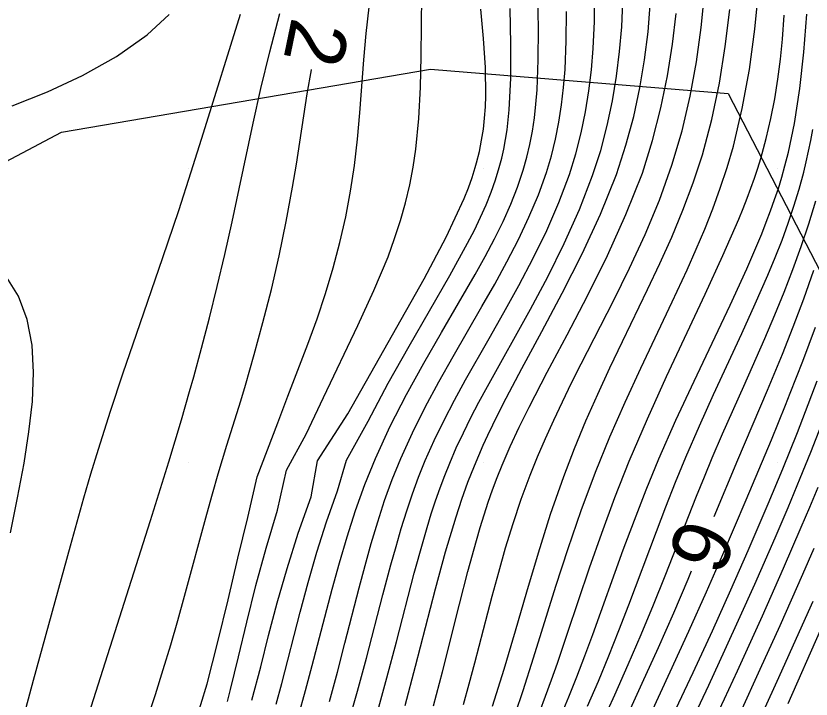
# Model space of a CAD drawing. Extents: x 2602990 to 2605851, y 618069 to 619180.
# Drawn here: x 2603504.11 to 2603531.16, y 618651.96 to 618675.19 of the extents above; entities that cross this region are included whole.
import ezdxf

# ---------------------------------------------------------------- set-up
doc = ezdxf.new("R2010")
doc.units = 0
for name, color, linetype in [('DTM Contours Major', 7, 'Continuous'), ('DTM Contours Minor', 7, 'Continuous'), ('DTM Contours Minor Text', 7, 'Continuous'), ('Exist DTM Crownline', 7, 'Continuous'), ('Exist DTM QL2 LIDAR Elevation Point', 7, 'Continuous'), ('Exist Roads EOP', 7, 'Continuous'), ('PH Exist DTM Obscure Area', 7, 'Continuous')]:
    doc.layers.add(name, color=color, linetype=linetype)

msp = doc.modelspace()

# ---------------------------------------------------------------- linework, layer by layer
at = {"layer": 'DTM Contours Major'}
for points in [[(2603517.351, 618651.745), (2603517.708, 618653.075), (2603518.387, 618655.707), (2603518.728, 618656.965), (2603519.083, 618658.154), (2603519.281, 618658.752), (2603519.488, 618659.33), (2603519.709, 618659.895), (2603519.855, 618660.242), (2603520.007, 618660.588), (2603520.166, 618660.935), (2603520.332, 618661.285), (2603520.689, 618661.998), (2603521.319, 618663.194), (2603522, 618664.453), (2603522.696, 618665.758), (2603523.374, 618667.095), (2603523.999, 618668.447), (2603524.537, 618669.798), (2603524.863, 618670.79), (2603525.128, 618671.772), (2603525.337, 618672.742), (2603525.497, 618673.699), (2603525.613, 618674.643), (2603525.69, 618675.571)], [(2603506.668, 618651.699), (2603508.688, 618658.03), (2603509.311, 618660.03), (2603509.741, 618661.454), (2603510.02, 618662.417), (2603510.16, 618662.912), (2603510.426, 618663.896), (2603510.693, 618664.924), (2603510.957, 618665.988), (2603511.216, 618667.079), (2603511.468, 618668.188), (2603511.711, 618669.305), (2603512.18, 618671.545), (2603512.441, 618672.716), (2603512.745, 618673.967), (2603513.089, 618675.272)], [(2603525.704, 618651.461), (2603526.37, 618652.881), (2603527.005, 618654.267), (2603527.604, 618655.603), (2603528.161, 618656.873), (2603528.956, 618658.728), (2603529.81, 618660.769), (2603530.29, 618661.948), (2603530.452, 618662.357), (2603530.877, 618663.452), (2603531.305, 618664.605)]]:
    msp.add_lwpolyline(points, dxfattribs=at)
at = {"layer": 'DTM Contours Minor'}
for points in [[(2603521.102, 618651.479), (2603521.364, 618652.247), (2603521.723, 618653.362), (2603522.482, 618655.795), (2603522.896, 618657.076), (2603523.342, 618658.374), (2603523.826, 618659.672), (2603524.318, 618660.871), (2603524.837, 618662.052), (2603525.372, 618663.213), (2603526.435, 618665.468), (2603526.939, 618666.56), (2603527.248, 618667.254), (2603527.54, 618667.942), (2603527.814, 618668.631), (2603528.069, 618669.327), (2603528.303, 618670.034), (2603528.514, 618670.759), (2603528.818, 618672.036), (2603529.06, 618673.366), (2603529.246, 618674.735), (2603529.384, 618676.128)], [(2603511.305, 618651.874), (2603511.409, 618652.28), (2603511.682, 618653.392), (2603511.967, 618654.577), (2603512.275, 618655.816), (2603512.62, 618657.092), (2603513.016, 618658.386), (2603513.322, 618659.738), (2603513.986, 618660.967), (2603514.572, 618662.219), (2603515.746, 618664.666), (2603516.29, 618665.847), (2603516.769, 618666.998), (2603516.994, 618667.617), (2603517.192, 618668.228), (2603517.362, 618668.835), (2603517.506, 618669.442), (2603517.624, 618670.05), (2603517.717, 618670.663), (2603517.821, 618671.706), (2603517.874, 618672.761), (2603517.897, 618673.817), (2603517.907, 618674.863), (2603517.925, 618675.889)], [(2603513.72, 618651.39), (2603513.963, 618652.248), (2603514.194, 618653.103), (2603514.874, 618655.698), (2603515.118, 618656.59), (2603515.38, 618657.48), (2603515.666, 618658.369), (2603515.984, 618659.256), (2603516.341, 618660.141), (2603516.845, 618661.233), (2603517.4, 618662.315), (2603517.986, 618663.379), (2603518.583, 618664.418), (2603519.171, 618665.425), (2603519.728, 618666.393), (2603520.071, 618667.01), (2603520.39, 618667.611), (2603520.682, 618668.201), (2603520.944, 618668.784), (2603521.174, 618669.365), (2603521.37, 618669.946), (2603521.492, 618670.381), (2603521.595, 618670.821), (2603521.68, 618671.268), (2603521.748, 618671.725), (2603521.801, 618672.193), (2603521.839, 618672.674), (2603521.88, 618673.691), (2603521.882, 618674.757), (2603521.861, 618675.86)], [(2603515.398, 618651.087), (2603515.727, 618652.229), (2603516.033, 618653.352), (2603516.596, 618655.507), (2603516.866, 618656.522), (2603517.041, 618657.151), (2603517.22, 618657.761), (2603517.406, 618658.355), (2603517.601, 618658.935), (2603517.81, 618659.505), (2603518.036, 618660.066), (2603518.343, 618660.755), (2603518.676, 618661.439), (2603519.033, 618662.123), (2603519.409, 618662.811), (2603520.204, 618664.214), (2603520.712, 618665.108), (2603521.219, 618666.022), (2603521.709, 618666.952), (2603522.169, 618667.894), (2603522.584, 618668.844), (2603522.941, 618669.797), (2603523.16, 618670.504), (2603523.342, 618671.212), (2603523.489, 618671.923), (2603523.604, 618672.637), (2603523.69, 618673.356), (2603523.75, 618674.082), (2603523.792, 618675.004), (2603523.806, 618675.934)], [(2603516.384, 618651.434), (2603516.731, 618652.676), (2603517.056, 618653.902), (2603517.664, 618656.237), (2603517.96, 618657.314), (2603518.099, 618657.791), (2603518.241, 618658.252), (2603518.387, 618658.7), (2603518.539, 618659.136), (2603518.699, 618659.563), (2603518.867, 618659.984), (2603519.091, 618660.499), (2603519.332, 618661.012), (2603519.589, 618661.528), (2603519.861, 618662.05), (2603520.149, 618662.583), (2603521.611, 618665.213), (2603522.201, 618666.318), (2603522.766, 618667.452), (2603523.284, 618668.602), (2603523.729, 618669.757), (2603524.002, 618670.609), (2603524.226, 618671.458), (2603524.405, 618672.302), (2603524.544, 618673.143), (2603524.646, 618673.98), (2603524.716, 618674.813), (2603524.758, 618675.672)], [(2603519.337, 618651.769), (2603519.534, 618652.479), (2603519.724, 618653.193), (2603520.309, 618655.454), (2603520.533, 618656.278), (2603520.77, 618657.105), (2603521.026, 618657.932), (2603521.303, 618658.757), (2603521.605, 618659.577), (2603521.855, 618660.198), (2603522.122, 618660.819), (2603522.404, 618661.441), (2603522.702, 618662.07), (2603523.015, 618662.708), (2603523.342, 618663.359), (2603524.434, 618665.495), (2603524.983, 618666.614), (2603525.511, 618667.759), (2603525.998, 618668.928), (2603526.424, 618670.117), (2603526.768, 618671.285), (2603527.043, 618672.46), (2603527.258, 618673.631), (2603527.418, 618674.791), (2603527.532, 618675.931)], [(2603510.193, 618651.073), (2603510.613, 618652.481), (2603510.985, 618653.907), (2603511.327, 618655.336), (2603511.661, 618656.75), (2603512.007, 618658.133), (2603512.316, 618659.519), (2603513.025, 618661.356), (2603513.365, 618662.261), (2603514.039, 618664.023), (2603514.354, 618664.892), (2603514.641, 618665.755), (2603514.901, 618666.619), (2603515.131, 618667.485), (2603515.33, 618668.354), (2603515.497, 618669.226), (2603515.632, 618670.103), (2603515.735, 618670.997), (2603515.814, 618671.894), (2603515.949, 618673.694), (2603516.028, 618674.594), (2603516.13, 618675.491)], [(2603512.143, 618651.92), (2603512.439, 618653.057), (2603512.709, 618654.118), (2603513.003, 618655.235), (2603513.335, 618656.4), (2603513.718, 618657.603), (2603514.152, 618658.834), (2603514.373, 618660.064), (2603515.405, 618661.659), (2603517.998, 618666.252), (2603518.75, 618667.665), (2603519.36, 618668.981), (2603519.502, 618669.341), (2603519.628, 618669.691), (2603519.735, 618670.03), (2603519.782, 618670.197), (2603519.878, 618670.582), (2603519.954, 618670.962), (2603520.012, 618671.339), (2603520.054, 618671.716), (2603520.08, 618672.094), (2603520.093, 618672.476), (2603520.08, 618673.438), (2603520.017, 618674.422), (2603519.927, 618675.416)], [(2603512.967, 618651.784), (2603513.157, 618652.486), (2603513.782, 618654.911), (2603514.051, 618655.921), (2603514.345, 618656.949), (2603514.675, 618657.99), (2603515.05, 618659.04), (2603515.36, 618660.083), (2603516.096, 618661.403), (2603516.777, 618662.697), (2603517.49, 618663.963), (2603518.875, 618666.357), (2603519.478, 618667.456), (2603519.708, 618667.905), (2603519.918, 618668.342), (2603520.108, 618668.769), (2603520.278, 618669.191), (2603520.427, 618669.611), (2603520.555, 618670.032), (2603520.637, 618670.346), (2603520.708, 618670.663), (2603520.768, 618670.986), (2603520.819, 618671.314), (2603520.86, 618671.65), (2603520.893, 618671.995), (2603520.946, 618673.077), (2603520.949, 618674.231), (2603520.924, 618675.443)], [(2603520.322, 618651.715), (2603520.718, 618652.977), (2603521.104, 618654.278), (2603521.489, 618655.6), (2603521.884, 618656.928), (2603522.3, 618658.244), (2603522.747, 618659.53), (2603523.114, 618660.484), (2603523.5, 618661.415), (2603523.903, 618662.327), (2603524.317, 618663.225), (2603524.74, 618664.113), (2603525.594, 618665.881), (2603526.015, 618666.77), (2603526.42, 618667.668), (2603526.801, 618668.579), (2603527.151, 618669.508), (2603527.462, 618670.46), (2603527.783, 618671.663), (2603528.04, 618672.897), (2603528.241, 618674.148), (2603528.391, 618675.404)], [(2603503.983, 618672.129), (2603505.183, 618672.603), (2603506.384, 618673.159), (2603507.534, 618673.805), (2603508.578, 618674.549), (2603509.327, 618675.237)], [(2603504.172, 618650.567), (2603504.714, 618652.596), (2603505.966, 618657.175), (2603506.423, 618658.799), (2603506.664, 618659.621), (2603506.917, 618660.455), (2603507.328, 618661.743), (2603507.763, 618663.053), (2603508.212, 618664.37), (2603509.11, 618666.977), (2603509.65, 618668.57), (2603510.079, 618669.884), (2603510.499, 618671.21), (2603511.748, 618675.253)], [(2603514.777, 618651.877), (2603515.051, 618652.877), (2603515.306, 618653.856), (2603515.791, 618655.745), (2603515.992, 618656.505), (2603516.199, 618657.25), (2603516.419, 618657.985), (2603516.655, 618658.709), (2603516.914, 618659.426), (2603517.2, 618660.137), (2603517.597, 618661.013), (2603518.033, 618661.884), (2603518.498, 618662.749), (2603518.982, 618663.607), (2603519.963, 618665.304), (2603520.398, 618666.069), (2603520.814, 618666.829), (2603521.205, 618667.587), (2603521.564, 618668.344), (2603521.884, 618669.102), (2603522.156, 618669.863), (2603522.325, 618670.429), (2603522.466, 618671), (2603522.581, 618671.577), (2603522.672, 618672.163), (2603522.741, 618672.759), (2603522.79, 618673.367), (2603522.831, 618674.34), (2603522.84, 618675.339)], [(2603518.312, 618651.725), (2603518.624, 618652.886), (2603519.204, 618655.187), (2603519.487, 618656.293), (2603519.774, 618657.346), (2603519.905, 618657.792), (2603520.04, 618658.228), (2603520.181, 618658.655), (2603520.328, 618659.076), (2603520.485, 618659.494), (2603520.651, 618659.911), (2603520.785, 618660.23), (2603520.927, 618660.551), (2603521.232, 618661.207), (2603521.569, 618661.889), (2603522.187, 618663.076), (2603522.86, 618664.342), (2603523.553, 618665.669), (2603524.232, 618667.039), (2603524.862, 618668.435), (2603525.42, 618669.84), (2603525.765, 618670.954), (2603526.053, 618672.059), (2603526.279, 618673.15), (2603526.45, 618674.223), (2603526.571, 618675.273)], [(2603521.928, 618651.533), (2603522.128, 618652.063), (2603522.327, 618652.611), (2603522.528, 618653.18), (2603522.876, 618654.202), (2603523.624, 618656.425), (2603524.037, 618657.605), (2603524.484, 618658.818), (2603524.973, 618660.053), (2603525.59, 618661.492), (2603526.244, 618662.929), (2603527.556, 618665.722), (2603528.162, 618667.04), (2603528.7, 618668.282), (2603528.846, 618668.641), (2603528.983, 618668.992), (2603529.111, 618669.336), (2603529.231, 618669.675), (2603529.343, 618670.009), (2603529.446, 618670.339), (2603529.636, 618671.022), (2603529.794, 618671.697), (2603529.923, 618672.368), (2603530.028, 618673.039), (2603530.113, 618673.714), (2603530.182, 618674.396), (2603530.246, 618675.217)], [(2603522.636, 618651.352), (2603522.916, 618652.03), (2603523.19, 618652.72), (2603523.462, 618653.426), (2603523.732, 618654.151), (2603524.772, 618657.034), (2603525.148, 618658.046), (2603525.548, 618659.077), (2603525.978, 618660.123), (2603526.561, 618661.443), (2603527.177, 618662.765), (2603528.407, 618665.356), (2603528.975, 618666.594), (2603529.479, 618667.774), (2603529.636, 618668.17), (2603529.782, 618668.559), (2603529.918, 618668.943), (2603530.045, 618669.325), (2603530.162, 618669.706), (2603530.269, 618670.088), (2603530.389, 618670.561), (2603530.496, 618671.043), (2603530.592, 618671.536), (2603530.775, 618672.718), (2603530.913, 618673.961), (2603531.012, 618675.246)], [(2603508.583, 618651.274), (2603508.86, 618652.119), (2603509.126, 618652.962), (2603509.379, 618653.8), (2603509.62, 618654.632), (2603509.851, 618655.455), (2603510.604, 618658.247), (2603510.795, 618658.932), (2603510.992, 618659.614), (2603511.291, 618660.593), (2603511.762, 618662.104), (2603511.921, 618662.63), (2603512.222, 618663.672), (2603512.517, 618664.762), (2603512.801, 618665.887), (2603513.067, 618667.036), (2603513.31, 618668.199), (2603513.526, 618669.364), (2603513.655, 618670.15), (2603514.024, 618672.536), (2603514.164, 618673.359), (2603514.165, 618673.364)], [(2603523.559, 618651.717), (2603523.925, 618652.572), (2603524.28, 618653.43), (2603524.625, 618654.293), (2603524.962, 618655.161), (2603525.899, 618657.655), (2603526.22, 618658.495), (2603526.552, 618659.34), (2603526.9, 618660.188), (2603527.36, 618661.251), (2603527.839, 618662.312), (2603528.802, 618664.394), (2603529.26, 618665.4), (2603529.686, 618666.371), (2603529.937, 618666.974), (2603530.17, 618667.563), (2603530.383, 618668.144), (2603530.577, 618668.719), (2603530.753, 618669.294), (2603530.91, 618669.872), (2603530.996, 618670.229), (2603531.076, 618670.591), (2603531.15, 618670.958), (2603531.218, 618671.332)], [(2603524.009, 618651.055), (2603524.484, 618652.1), (2603524.94, 618653.136), (2603525.378, 618654.16), (2603525.796, 618655.166), (2603526.195, 618656.15), (2603527.263, 618658.854), (2603527.528, 618659.511), (2603527.799, 618660.164), (2603528.147, 618660.978), (2603528.866, 618662.601), (2603529.581, 618664.218), (2603529.925, 618665.025), (2603530.242, 618665.798), (2603530.542, 618666.571), (2603530.823, 618667.345), (2603531.082, 618668.12), (2603531.317, 618668.897)], [(2603527.867, 618658.166), (2603528.666, 618660.097), (2603529.672, 618662.46), (2603530.183, 618663.691), (2603530.549, 618664.613), (2603530.91, 618665.565), (2603531.257, 618666.54)], [(2603503.925, 618657.61), (2603504.173, 618658.802), (2603504.391, 618659.978), (2603504.558, 618661.043), (2603504.673, 618662.074), (2603504.715, 618663.061), (2603504.664, 618663.994), (2603504.5, 618664.865), (2603504.201, 618665.662), (2603503.751, 618666.389)], [(2603526.469, 618651.428), (2603527.149, 618652.865), (2603527.803, 618654.283), (2603528.428, 618655.668), (2603529.017, 618657.008), (2603529.697, 618658.594), (2603530.194, 618659.79), (2603530.692, 618661.024), (2603530.88, 618661.502), (2603531.369, 618662.776)], [(2603527.109, 618651.235), (2603527.677, 618652.437), (2603528.225, 618653.618), (2603528.748, 618654.764), (2603529.242, 618655.865), (2603529.936, 618657.446), (2603530.377, 618658.475), (2603530.791, 618659.469), (2603531.147, 618660.35), (2603531.613, 618661.547)], [(2603527.759, 618651.003), (2603528.211, 618651.965), (2603528.654, 618652.919), (2603529.503, 618654.786), (2603530.223, 618656.407), (2603530.826, 618657.8), (2603531.115, 618658.484), (2603531.396, 618659.163)], [(2603528.755, 618651.498), (2603529.432, 618652.971), (2603530.107, 618654.464), (2603530.88, 618656.206), (2603531.262, 618657.087)], [(2603524.844, 618651.254), (2603525.418, 618652.495), (2603525.967, 618653.713), (2603526.486, 618654.896), (2603526.974, 618656.031), (2603527.096, 618656.32)], [(2603528.615, 618649.504), (2603530.063, 618652.691), (2603530.765, 618654.254), (2603531.225, 618655.293)], [(2603530.381, 618651.812), (2603531.474, 618654.301)]]:
    msp.add_lwpolyline(points, dxfattribs=at)
at = {"layer": 'Exist DTM Crownline'}
msp.add_spline([(2603233.488, 618380.754), (2603285.185, 618400.095), (2603335.457, 618418.629), (2603390.812, 618439.069), (2603440.087, 618457.325), (2603493.996, 618477.231), (2603542.655, 618495.301), (2603600.808, 618516.867), (2603653.659, 618536.362), (2603706.222, 618555.742), (2603764.811, 618577.593), (2603823.52, 618599.847), (2603878.564, 618620.56), (2603937.951, 618643.078), (2603997.369, 618665.789), (2604036.209, 618680.665), (2604055.311, 618688.017)], degree=3, dxfattribs=at)
at = {"layer": 'Exist DTM QL2 LIDAR Elevation Point'}
for p, q in [((2603510, 618670), (2603510, 618670)), ((2603520, 618670), (2603520, 618670)), ((2603530, 618670), (2603530, 618670)), ((2603510, 618660), (2603510, 618660)), ((2603520, 618660), (2603520, 618660)), ((2603530, 618660), (2603530, 618660))]:
    msp.add_line(p, q, dxfattribs=at)
at = {"layer": 'Exist Roads EOP'}
for points in [[(2603230.17, 618389.98), (2603282.929, 618409.597), (2603332.773, 618427.868), (2603388.167, 618448.413), (2603437.203, 618466.721), (2603490.778, 618486.527), (2603539.039, 618504.558), (2603597.451, 618526.156), (2603651.053, 618545.972), (2603705.208, 618566.084), (2603762.02, 618587.183), (2603820.334, 618609.162), (2603876.341, 618629.99), (2603934.909, 618652.28), (2603996.409, 618675.568), (2604033.216, 618689.957), (2604052.01, 618697.199)], [(2604034.633, 618668.486), (2603984.89, 618650.123), (2603936.767, 618631.654), (2603888.195, 618613.335), (2603837.766, 618594.258), (2603782.918, 618573.705), (2603731.939, 618554.39), (2603671.126, 618532.171), (2603621.822, 618514.106), (2603561.545, 618491.877), (2603506.421, 618471.293), (2603452.163, 618451.33), (2603398.364, 618431.316), (2603341.431, 618410.355), (2603281.65, 618388.199), (2603223.033, 618366.475), (2603185.717, 618352.612)]]:
    msp.add_spline(points, degree=3, dxfattribs=at)
at = {"layer": 'PH Exist DTM Obscure Area'}
msp.add_lwpolyline([(2603477.365, 618606.253), (2603467.077, 618611.544), (2603465.2, 618621.515), (2603467.044, 618624.828), (2603471.506, 618635.577), (2603472.187, 618648.047), (2603476.745, 618660.795), (2603485.891, 618662.898), (2603493.861, 618664.987), (2603505.664, 618671.235), (2603518.219, 618673.376), (2603528.339, 618672.551), (2603537.234, 618655.37), (2603543.663, 618648.272), (2603541.73, 618632.144), (2603537.113, 618624.685), (2603525.295, 618619.731), (2603512.131, 618619.463), (2603497.216, 618618.118), (2603489.516, 618612.975), (2603477.365, 618606.253)], dxfattribs=at)

# ---------------------------------------------------------------- texts
at = {"layer": 'DTM Contours Minor Text'}
for s, rotation, p in [('2', 258.2937, (2603513.51, 618675.188)), ('6', 247.3246, (2603526.812, 618658.231))]:
    msp.add_text(s, height=2, rotation=rotation, dxfattribs=at).set_placement(p)

doc.saveas('drawing.dxf')
